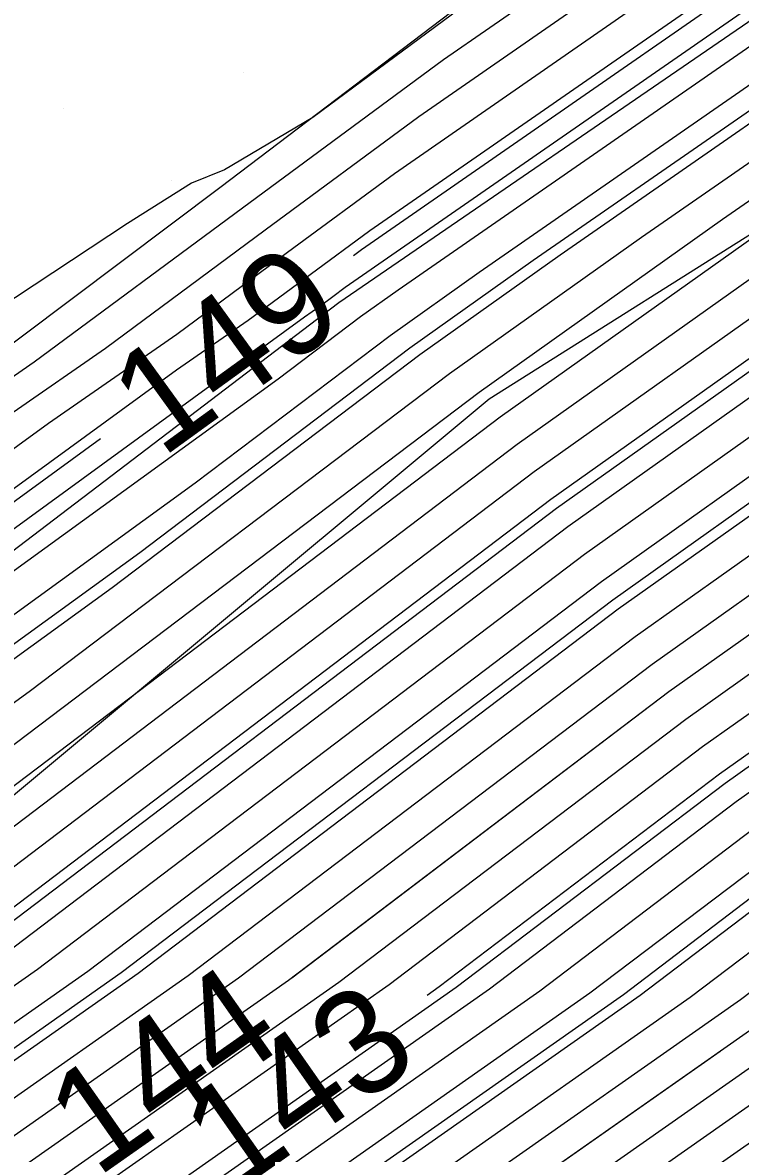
# Model space of a CAD drawing. Extents: x 2354170 to 2357230, y 866100 to 868290.
# Drawn here: x 2356033.88 to 2356047.67, y 866917.15 to 866938.86 of the extents above; entities that cross this region are included whole.
import ezdxf

# ---------------------------------------------------------------- set-up
doc = ezdxf.new("R2010")
doc.units = 0
for name, color, linetype in [('Default', 7, 'Continuous'), ('DTM Contours Major', 7, 'Continuous'), ('DTM Contours Minor', 7, 'Continuous'), ('DTM Contours Minor Text', 7, 'Continuous'), ('Exist DTM Scan Elevation Point', 7, 'Continuous'), ('Exist Roads EOP', 7, 'Continuous'), ('PH Exist DTM Breakline', 7, 'Continuous')]:
    doc.layers.add(name, color=color, linetype=linetype)

msp = doc.modelspace()

# ---------------------------------------------------------------- linework, layer by layer
at = {"layer": 'Default'}
for points in [[(2356121.205, 866963.875), (2356118.314, 866964.113), (2356110.26, 866964.466), (2356106.926, 866963.867), (2356103.802, 866962.972), (2356099.008, 866962.096), (2356095.709, 866961.21), (2356090.928, 866959.298), (2356083.709, 866956.551), (2356076.624, 866953.976), (2356070.473, 866951.262), (2356065.247, 866948.811), (2356063.218, 866948.112), (2356054.86, 866943.131), (2356053.591, 866942.264), (2356053.281, 866942.146), (2356052.908, 866941.913), (2356041.092, 866933.727), (2356040.369, 866933.214), (2356038.785, 866932.016), (2356022.767, 866920.403)], [(2356122.613, 866963.096), (2356117.654, 866963.505), (2356111.54, 866963.773), (2356106.814, 866962.923), (2356104.54, 866962.272), (2356098.103, 866961.096), (2356095.899, 866960.504), (2356088.903, 866957.705), (2356085.977, 866956.592), (2356075.992, 866952.964), (2356074.401, 866952.262), (2356066.454, 866948.535), (2356063.367, 866947.471), (2356057.343, 866943.881), (2356053.923, 866941.545), (2356053.088, 866941.228), (2356052.082, 866940.6), (2356042.649, 866934.065), (2356040.938, 866932.85), (2356037.192, 866930.017), (2356022.503, 866919.368)], [(2356094.98, 866962.482), (2356079.171, 866956.468), (2356077.888, 866956.001), (2356065.264, 866950.43), (2356063.04, 866949.448), (2356063.006, 866949.435), (2356062.972, 866949.422), (2356062.94, 866949.409), (2356062.908, 866949.397), (2356062.877, 866949.384), (2356062.846, 866949.368), (2356062.817, 866949.349), (2356054.082, 866944.359), (2356053.703, 866944.096), (2356053.32, 866943.824), (2356053.076, 866943.639), (2356053.064, 866943.631), (2356051.853, 866942.758), (2356050.593, 866941.827), (2356040.548, 866934.865), (2356039.402, 866934.021), (2356038.214, 866933.141), (2356036.834, 866932.186), (2356023.602, 866922.552)], [(2356145.415, 866955.859), (2356129.003, 866959.27), (2356128.78, 866959.345), (2356115.95, 866960.598), (2356115.056, 866960.516), (2356106.908, 866959.218), (2356098.222, 866957.799), (2356096.273, 866957.336), (2356088.406, 866954.425), (2356086.022, 866953.313), (2356076.661, 866949.949), (2356069.783, 866946.683), (2356065.737, 866945.109), (2356064.317, 866944.388), (2356063.267, 866943.782), (2356055.456, 866938.426), (2356052.129, 866936.638), (2356052.125, 866936.636), (2356052.113, 866936.629), (2356049.482, 866935.08), (2356048.871, 866934.656), (2356043.378, 866930.761), (2356030.311, 866920.852)], [(2356163.94, 866949.117), (2356163.918, 866949.131), (2356145.818, 866955.196), (2356145.044, 866955.31), (2356129.03, 866958.638), (2356128.335, 866958.873), (2356116.155, 866960.062), (2356114.776, 866959.936), (2356107.078, 866958.71), (2356098.871, 866957.369), (2356096.27, 866956.75), (2356088.61, 866953.917), (2356085.674, 866952.547), (2356076.852, 866949.377), (2356070.37, 866946.299), (2356066.557, 866944.815), (2356064.55, 866943.797), (2356063.067, 866942.94), (2356055.733, 866937.912), (2356052.603, 866936.229), (2356050.124, 866934.77), (2356048.925, 866933.938), (2356043.702, 866930.234), (2356031.275, 866920.811)], [(2356163.261, 866948.049), (2356162.764, 866948.376), (2356146.163, 866953.938), (2356144.303, 866954.212), (2356129.085, 866957.375), (2356127.445, 866957.928), (2356116.563, 866958.99), (2356114.216, 866958.777), (2356107.418, 866957.693), (2356100.169, 866956.51), (2356096.264, 866955.58), (2356089.019, 866952.9), (2356084.979, 866951.016), (2356077.235, 866948.233), (2356071.544, 866945.531), (2356068.197, 866944.228), (2356065.016, 866942.614), (2356062.665, 866941.256), (2356056.287, 866936.883), (2356053.564, 866935.419), (2356051.408, 866934.15), (2356049.034, 866932.502), (2356044.349, 866929.18), (2356033.204, 866920.728)], [(2356126.999, 866957.455), (2356116.767, 866958.454), (2356113.936, 866958.197), (2356107.587, 866957.185), (2356100.818, 866956.08), (2356096.262, 866954.995), (2356089.223, 866952.391), (2356084.631, 866950.25), (2356077.426, 866947.661), (2356072.132, 866945.147), (2356069.017, 866943.934), (2356065.249, 866942.023), (2356062.464, 866940.414), (2356056.564, 866936.368), (2356054.045, 866935.014), (2356052.05, 866933.84), (2356049.089, 866931.784), (2356044.673, 866928.653), (2356034.168, 866920.687), (2356031.687, 866918.947)], [(2356096.278, 866958.506), (2356087.997, 866955.442), (2356086.717, 866954.845), (2356076.279, 866951.094), (2356068.608, 866947.451), (2356064.096, 866945.696), (2356063.85, 866945.571), (2356063.669, 866945.466), (2356054.903, 866939.456), (2356054.439, 866939.206), (2356052.51, 866938.473), (2356049.605, 866936.662), (2356047.321, 866935.079), (2356042.647, 866931.76), (2356032.413, 866924.02)], [(2356096.276, 866957.921), (2356088.201, 866954.933), (2356086.369, 866954.079), (2356076.47, 866950.521), (2356069.195, 866947.067), (2356064.916, 866945.402), (2356064.083, 866944.98), (2356063.468, 866944.624), (2356055.18, 866938.941), (2356053.284, 866937.922), (2356052.318, 866937.555), (2356048.944, 866935.452), (2356048.84, 866935.39), (2356048.816, 866935.373), (2356043.054, 866931.289), (2356035.939, 866925.893), (2356030.82, 866922.021), (2356028.97, 866920.68), (2356014.377, 866909.494), (2356013.63, 866908.967), (2356010.885, 866907.316)], [(2356126.554, 866956.983), (2356116.971, 866957.919), (2356113.656, 866957.617), (2356107.757, 866956.677), (2356101.468, 866955.65), (2356096.259, 866954.41), (2356089.428, 866951.883), (2356084.284, 866949.484), (2356077.618, 866947.088), (2356072.719, 866944.762), (2356069.837, 866943.641), (2356065.482, 866941.432), (2356062.264, 866939.572), (2356056.84, 866935.854), (2356054.526, 866934.609), (2356052.692, 866933.53), (2356049.143, 866931.066), (2356044.997, 866928.126), (2356035.132, 866920.645), (2356032.09, 866918.512)], [(2356125.664, 866956.038), (2356117.379, 866956.847), (2356113.096, 866956.457), (2356108.097, 866955.66), (2356102.766, 866954.79), (2356096.253, 866953.24), (2356089.837, 866950.866), (2356083.589, 866947.953), (2356078, 866945.944), (2356073.893, 866943.994), (2356071.478, 866943.054), (2356065.948, 866940.249), (2356061.862, 866937.888), (2356057.394, 866934.824), (2356055.487, 866933.799), (2356053.976, 866932.91), (2356049.253, 866929.63), (2356045.645, 866927.072), (2356037.061, 866920.563), (2356032.897, 866917.643)], [(2356081.44, 866956.509), (2356077.256, 866954.989), (2356066.545, 866950.261), (2356064.041, 866949.087), (2356063.069, 866948.752), (2356056.335, 866944.739), (2356053.595, 866943.174), (2356053.484, 866943.097), (2356053.373, 866943.018), (2356053.302, 866942.964), (2356053.299, 866942.962), (2356052.946, 866942.708), (2356052.58, 866942.438), (2356040.077, 866933.772), (2356039.836, 866933.594), (2356039.585, 866933.408), (2356039.294, 866933.207), (2356022.352, 866920.871)], [(2356033.301, 866917.208), (2356038.025, 866920.522), (2356045.968, 866926.545), (2356049.307, 866928.912), (2356054.618, 866932.6), (2356055.967, 866933.394), (2356057.671, 866934.31), (2356061.661, 866937.046), (2356066.181, 866939.658), (2356072.298, 866942.76), (2356074.481, 866943.61), (2356078.191, 866945.372), (2356083.241, 866947.187), (2356090.041, 866950.358), (2356096.25, 866952.655), (2356103.415, 866954.36), (2356108.266, 866955.152), (2356112.816, 866955.877), (2356117.584, 866956.311), (2356125.219, 866955.566)], [(2356025.737, 866920.024), (2356034.006, 866926.019), (2356042.077, 866932.123), (2356045.764, 866934.741), (2356050.431, 866937.975), (2356052.703, 866939.391), (2356054.588, 866940.108), (2356062.309, 866945.382), (2356063.666, 866946.191), (2356064.787, 866946.577), (2356068.021, 866947.836), (2356076.087, 866951.666), (2356087.064, 866955.611), (2356087.792, 866955.95)], [(2356024.991, 866910.541), (2356034.108, 866916.339), (2356039.954, 866920.439), (2356046.616, 866925.491), (2356049.416, 866927.477), (2356055.903, 866931.98), (2356056.929, 866932.584), (2356058.224, 866933.281), (2356061.26, 866935.362), (2356066.647, 866938.475), (2356073.938, 866942.173), (2356075.655, 866942.842), (2356078.574, 866944.228), (2356082.546, 866945.655), (2356090.45, 866949.341), (2356096.245, 866951.485), (2356104.714, 866953.5), (2356108.606, 866954.136), (2356112.257, 866954.717), (2356117.992, 866955.239), (2356124.329, 866954.621)], [(2356024.52, 866909.55), (2356034.511, 866915.904), (2356040.918, 866920.398), (2356046.94, 866924.964), (2356049.471, 866926.759), (2356056.545, 866931.67), (2356057.409, 866932.179), (2356058.501, 866932.766), (2356061.059, 866934.52), (2356066.88, 866937.884), (2356074.758, 866941.88), (2356076.242, 866942.457), (2356078.765, 866943.655), (2356082.198, 866944.889), (2356090.655, 866948.833), (2356096.242, 866950.9), (2356105.363, 866953.07), (2356108.776, 866953.628), (2356111.977, 866954.138), (2356118.196, 866954.704), (2356123.884, 866954.148)], [(2356041.651, 866920.194), (2356041.882, 866920.356), (2356047.263, 866924.437), (2356049.525, 866926.041), (2356057.187, 866931.36), (2356057.89, 866931.774), (2356058.778, 866932.252), (2356060.858, 866933.678), (2356067.113, 866937.293), (2356075.579, 866941.586), (2356076.83, 866942.073), (2356078.957, 866943.083), (2356081.851, 866944.123), (2356090.859, 866948.324), (2356096.239, 866950.315), (2356106.012, 866952.64), (2356108.946, 866953.119), (2356111.697, 866953.558), (2356118.4, 866954.168), (2356123.439, 866953.676), (2356129.332, 866951.689), (2356132.794, 866950.969)], [(2356023.577, 866907.568), (2356035.318, 866915.035), (2356042.847, 866920.315), (2356047.587, 866923.91), (2356049.58, 866925.323), (2356057.829, 866931.05), (2356058.37, 866931.369), (2356059.055, 866931.737), (2356060.658, 866932.836), (2356067.346, 866936.702), (2356076.399, 866941.293), (2356077.417, 866941.689), (2356079.148, 866942.511), (2356081.503, 866943.358), (2356091.064, 866947.816), (2356096.236, 866949.73), (2356106.661, 866952.21), (2356109.115, 866952.611), (2356111.417, 866952.978), (2356118.604, 866953.632), (2356122.993, 866953.204)], [(2356023.106, 866906.577), (2356035.722, 866914.6), (2356043.811, 866920.274), (2356047.911, 866923.383), (2356049.634, 866924.605), (2356058.471, 866930.74), (2356058.851, 866930.964), (2356059.331, 866931.222), (2356060.457, 866931.994), (2356067.579, 866936.11), (2356077.219, 866940.999), (2356078.004, 866941.305), (2356079.339, 866941.939), (2356081.156, 866942.592), (2356091.268, 866947.307), (2356096.234, 866949.144), (2356107.311, 866951.78), (2356109.285, 866952.103), (2356111.137, 866952.398), (2356118.809, 866953.096), (2356122.548, 866952.731)], [(2356022.635, 866905.587), (2356036.125, 866914.165), (2356044.775, 866920.233), (2356048.235, 866922.856), (2356049.689, 866923.887), (2356059.113, 866930.43), (2356059.332, 866930.559), (2356059.608, 866930.708), (2356060.256, 866931.152), (2356067.812, 866935.519), (2356078.039, 866940.706), (2356078.591, 866940.921), (2356079.53, 866941.367), (2356080.808, 866941.826), (2356091.473, 866946.799), (2356096.231, 866948.559), (2356107.96, 866951.351), (2356109.455, 866951.595), (2356110.857, 866951.818), (2356119.013, 866952.56), (2356122.103, 866952.259)], [(2356021.693, 866903.605), (2356036.932, 866913.296), (2356046.704, 866920.15), (2356048.882, 866921.802), (2356049.798, 866922.451), (2356058.393, 866928.419), (2356059.984, 866929.504), (2356060.792, 866930.01), (2356068.278, 866934.336), (2356079.679, 866940.119), (2356079.766, 866940.153), (2356079.913, 866940.222), (2356080.113, 866940.294), (2356091.881, 866945.782), (2356096.225, 866947.389), (2356109.258, 866950.491), (2356109.794, 866950.578), (2356110.297, 866950.658), (2356119.421, 866951.489), (2356121.213, 866951.314)], [(2356021.222, 866902.614), (2356037.336, 866912.862), (2356047.668, 866920.109), (2356049.206, 866921.275), (2356049.853, 866921.733), (2356055.921, 866925.947), (2356059.984, 866928.718), (2356062.048, 866930.01), (2356068.512, 866933.745), (2356079.079, 866939.105), (2356080.099, 866939.69), (2356080.478, 866939.861), (2356092.086, 866945.274), (2356096.222, 866946.804), (2356109.908, 866950.061), (2356109.964, 866950.07), (2356110.017, 866950.079), (2356119.625, 866950.953), (2356120.768, 866950.841)], [(2356058.608, 866950.684), (2356057.107, 866949.715), (2356056.032, 866949.1), (2356054.579, 866948.09), (2356053.109, 866947.046), (2356052.171, 866946.336), (2356052.126, 866946.306), (2356047.481, 866942.957), (2356042.643, 866939.386), (2356042.43, 866939.238), (2356039.451, 866937.041), (2356037.755, 866936.033), (2356037.123, 866935.776), (2356035.893, 866935.003), (2356033.021, 866933.107)], [(2356059.668, 866950.355), (2356058.534, 866949.623), (2356055.544, 866947.915), (2356054.36, 866947.092), (2356053.161, 866946.24), (2356052.397, 866945.662), (2356052.361, 866945.637), (2356048.574, 866942.907), (2356044.631, 866939.996), (2356041.96, 866938.145), (2356038.103, 866935.301), (2356034.1, 866932.339), (2356029.456, 866929.125)], [(2356061.515, 866950.441), (2356060.727, 866950.026), (2356059.962, 866949.532), (2356055.057, 866946.73), (2356054.141, 866946.093), (2356053.214, 866945.435), (2356052.623, 866944.987), (2356052.595, 866944.968), (2356049.667, 866942.857), (2356046.618, 866940.607), (2356041.489, 866937.052), (2356038.536, 866934.874), (2356035.471, 866932.606), (2356031.915, 866930.146)], [(2356062.617, 866950.093), (2356062.196, 866949.912), (2356061.787, 866949.697), (2356061.389, 866949.44), (2356054.569, 866945.544), (2356053.922, 866945.095), (2356053.267, 866944.629), (2356052.85, 866944.313), (2356052.83, 866944.3), (2356050.76, 866942.808), (2356048.605, 866941.217), (2356041.019, 866935.959), (2356038.969, 866934.447), (2356036.842, 866932.874), (2356034.375, 866931.166), (2356024.852, 866924.233)], [(2356020.279, 866900.632), (2356038.143, 866911.992), (2356049.597, 866920.026), (2356049.854, 866920.221), (2356049.962, 866920.297), (2356050.975, 866921.001), (2356059.984, 866927.145), (2356064.56, 866930.01), (2356068.978, 866932.563), (2356076.2, 866936.226), (2356080.466, 866938.672), (2356082.05, 866939.387), (2356092.495, 866944.257), (2356096.217, 866945.634), (2356108.674, 866948.598), (2356109.923, 866948.835), (2356119.852, 866949.847)], [(2356021.872, 866900.954), (2356038.546, 866911.558), (2356048.544, 866918.57), (2356049.968, 866919.564), (2356050.188, 866919.689), (2356050.674, 866920.01), (2356059.984, 866926.359), (2356065.816, 866930.01), (2356069.211, 866931.971), (2356074.76, 866934.786), (2356080.65, 866938.163), (2356082.836, 866939.149), (2356092.699, 866943.749), (2356096.214, 866945.049), (2356107.977, 866947.848), (2356109.891, 866948.21), (2356119.299, 866949.17), (2356120.571, 866949.04)], [(2356025.941, 866902.861), (2356026.957, 866903.496), (2356038.95, 866911.123), (2356046.14, 866916.166), (2356049.942, 866918.821), (2356050.529, 866919.153), (2356051.827, 866920.01), (2356059.984, 866925.573), (2356067.073, 866930.01), (2356069.444, 866931.38), (2356073.32, 866933.346), (2356080.833, 866937.654), (2356083.623, 866938.912), (2356092.904, 866943.24), (2356096.211, 866944.464), (2356107.28, 866947.098), (2356109.858, 866947.585), (2356113.966, 866948.004)], [(2355996.249, 866891.115), (2356000.035, 866893.409), (2356003.156, 866896.068), (2356007.384, 866899.257), (2356016.84, 866904.988), (2356025.462, 866911.532), (2356033.704, 866916.773), (2356038.989, 866920.48), (2356046.292, 866926.018), (2356049.362, 866928.194), (2356055.261, 866932.29), (2356056.448, 866932.989), (2356057.947, 866933.795), (2356061.461, 866936.204), (2356066.414, 866939.067), (2356073.118, 866942.467), (2356075.068, 866943.226), (2356078.383, 866944.8), (2356079.911, 866945.349)], [(2356062.364, 866941.754), (2356056.01, 866937.397), (2356053.084, 866935.824), (2356050.766, 866934.46), (2356048.98, 866933.22), (2356044.026, 866929.707), (2356032.239, 866920.769), (2356030.88, 866919.816), (2356028.76, 866918.468), (2356014.948, 866907.984), (2356001.136, 866899.614), (2356000, 866898.93), (2355989.406, 866892.259), (2355985.321, 866889.311), (2355983.27, 866886.478), (2355980.648, 866884.642)], [(2355973.103, 866883.841), (2355978.784, 866887.925), (2355979.615, 866888.476), (2355980.24, 866888.886), (2355980.713, 866889.206), (2355981.095, 866889.471), (2355984.87, 866892.018), (2355996.864, 866900.672), (2355998.587, 866901.757), (2356002.597, 866904.169), (2356018.416, 866915.324), (2356024.12, 866919.696), (2356035.599, 866928.018), (2356041.508, 866932.487), (2356044.207, 866934.403), (2356051.256, 866939.288), (2356052.896, 866940.31), (2356054.256, 866940.827), (2356054.883, 866941.255)], [(2356061.509, 866938.35), (2356057.117, 866935.339), (2356055.006, 866934.204), (2356053.334, 866933.22), (2356049.198, 866930.348), (2356045.321, 866927.599), (2356036.096, 866920.604), (2356032.494, 866918.077), (2356026.875, 866914.504), (2356016.029, 866906.272), (2356004.134, 866899.063), (2356001.781, 866897.288), (2356000.044, 866895.809), (2355988.131, 866888.591), (2355987.392, 866888.025), (2355985.039, 866884.773), (2355980.468, 866881.573), (2355979.906, 866881.146)], [(2355974.488, 866869.712), (2355974.905, 866870.008), (2355980.15, 866873.994), (2355989.46, 866880.513), (2355989.709, 866880.857), (2355994.132, 866884.246), (2356000.013, 866887.81), (2356006.365, 866893.221), (2356014.968, 866899.71), (2356018.732, 866901.991), (2356022.164, 866904.596), (2356036.529, 866913.731), (2356045.74, 866920.191), (2356048.559, 866922.329), (2356049.744, 866923.169), (2356055.96, 866927.485)], [(2355965.738, 866861.386), (2355966.443, 866861.903), (2355967.04, 866862.358), (2355977.802, 866870.008), (2355980.055, 866871.72), (2355985.522, 866875.549), (2355989.77, 866878.471), (2355992.104, 866880.009), (2355995.932, 866882.943), (2356000.004, 866885.41), (2356007.74, 866892), (2356018.219, 866899.904), (2356019.543, 866900.707), (2356020.751, 866901.623), (2356037.739, 866912.427), (2356047.275, 866919.115)]]:
    msp.add_lwpolyline(points, dxfattribs=at)
at = {"layer": 'DTM Contours Major'}
for points in [[(2356059.668, 866950.355), (2356058.534, 866949.623), (2356055.544, 866947.915), (2356054.36, 866947.092), (2356053.161, 866946.24), (2356052.397, 866945.662), (2356052.361, 866945.637), (2356048.574, 866942.907), (2356044.631, 866939.996), (2356041.96, 866938.145), (2356038.103, 866935.301), (2356034.1, 866932.339), (2356029.456, 866929.125)], [(2356061.58, 866938.634), (2356057.025, 866935.511), (2356054.846, 866934.339), (2356053.12, 866933.324), (2356049.18, 866930.587), (2356045.213, 866927.775), (2356035.775, 866920.618), (2356032.359, 866918.222), (2356027.032, 866914.835), (2356015.939, 866906.415), (2356003.772, 866899.041), (2356001.628, 866897.424), (2356000.045, 866896.075), (2355987.931, 866888.736), (2355987.315, 866888.264), (2355984.891, 866884.915), (2355980.478, 866881.825), (2355979.976, 866881.443)]]:
    msp.add_lwpolyline(points, dxfattribs=at)
at = {"layer": 'DTM Contours Minor'}
for points in [[(2356123.552, 866962.576), (2356117.214, 866963.1), (2356112.393, 866963.31), (2356106.739, 866962.294), (2356105.031, 866961.806), (2356097.499, 866960.429), (2356096.026, 866960.033), (2356087.552, 866956.644), (2356087.489, 866956.62), (2356087.007, 866956.445), (2356075.832, 866952.429), (2356067.238, 866948.348), (2356067.16, 866948.317), (2356063.467, 866947.044), (2356058.998, 866944.382), (2356054.145, 866941.066), (2356052.96, 866940.616), (2356051.532, 866939.725), (2356043.687, 866934.291), (2356041.318, 866932.608), (2356036.13, 866928.684), (2356023.581, 866919.587)], [(2356094.304, 866961.952), (2356079.928, 866956.481), (2356077.677, 866955.664), (2356063.926, 866949.595), (2356063.237, 866949.271), (2356062.969, 866949.179), (2356061.115, 866948.074), (2356053.919, 866943.964), (2356053.63, 866943.763), (2356053.338, 866943.555), (2356053.151, 866943.414), (2356053.142, 866943.408), (2356052.218, 866942.741), (2356051.255, 866942.031), (2356040.391, 866934.501), (2356040.235, 866934.386)], [(2356163.487, 866948.405), (2356163.148, 866948.628), (2356146.048, 866954.358), (2356144.55, 866954.578), (2356129.067, 866957.796), (2356127.741, 866958.243), (2356116.427, 866959.347), (2356114.402, 866959.163), (2356107.304, 866958.032), (2356099.736, 866956.796), (2356096.266, 866955.97), (2356088.883, 866953.239), (2356085.211, 866951.526), (2356077.107, 866948.614), (2356071.153, 866945.787), (2356067.65, 866944.424), (2356064.86, 866943.009), (2356062.799, 866941.817), (2356056.102, 866937.226), (2356053.244, 866935.689), (2356050.98, 866934.357), (2356048.998, 866932.98), (2356044.134, 866929.532), (2356032.561, 866920.756)], [(2356096.276, 866957.921), (2356088.201, 866954.933), (2356086.369, 866954.079), (2356076.47, 866950.521), (2356069.195, 866947.067), (2356064.916, 866945.402), (2356064.083, 866944.98), (2356063.468, 866944.624), (2356055.18, 866938.941), (2356053.284, 866937.922), (2356052.318, 866937.555), (2356048.944, 866935.452), (2356048.84, 866935.39), (2356048.816, 866935.373), (2356043.054, 866931.289), (2356035.939, 866925.893), (2356030.82, 866922.021)], [(2356039.047, 866920.524), (2356046.292, 866926.018), (2356049.362, 866928.194), (2356055.261, 866932.29), (2356056.448, 866932.989), (2356057.947, 866933.795), (2356061.461, 866936.204), (2356066.414, 866939.067), (2356073.118, 866942.467), (2356075.068, 866943.226), (2356078.383, 866944.8), (2356082.894, 866946.421), (2356090.246, 866949.849), (2356096.248, 866952.07), (2356104.065, 866953.93), (2356108.436, 866954.644), (2356112.536, 866955.297), (2356117.788, 866955.775), (2356124.774, 866955.093)], [(2356025.871, 866907.184), (2356036.394, 866913.876), (2356045.418, 866920.205), (2356048.451, 866922.505), (2356049.725, 866923.408), (2356059.541, 866930.224), (2356059.652, 866930.289), (2356059.793, 866930.365), (2356060.122, 866930.591), (2356067.968, 866935.125), (2356078.586, 866940.51), (2356078.983, 866940.665), (2356079.658, 866940.985), (2356080.577, 866941.315), (2356091.609, 866946.46), (2356096.229, 866948.169), (2356108.393, 866951.064), (2356109.568, 866951.256), (2356110.671, 866951.432), (2356119.149, 866952.203), (2356121.806, 866951.944)], [(2356020.751, 866901.623), (2356037.739, 866912.427), (2356048.633, 866920.067), (2356049.53, 866920.748), (2356049.907, 866921.015), (2356053.448, 866923.474), (2356059.984, 866927.931), (2356063.304, 866930.01), (2356068.745, 866933.154), (2356077.639, 866937.665), (2356080.283, 866939.181), (2356081.264, 866939.624), (2356092.29, 866944.765), (2356096.219, 866946.219), (2356109.37, 866949.349), (2356109.956, 866949.459), (2356115.356, 866950.01), (2356119.829, 866950.417), (2356120.323, 866950.369), (2356129.523, 866947.266), (2356133.085, 866946.526)], [(2356023.892, 866908.229), (2356035.049, 866915.325), (2356042.204, 866920.343), (2356047.371, 866924.261), (2356049.543, 866925.801), (2356057.401, 866931.257), (2356058.05, 866931.639), (2356058.87, 866932.08), (2356060.791, 866933.397), (2356060.999, 866933.517)], [(2356035.376, 866930.868), (2356023.185, 866921.992)]]:
    msp.add_lwpolyline(points, dxfattribs=at)
at = {"layer": 'Exist DTM Scan Elevation Point'}
for p, q in [((2356038.121, 866937.907), (2356038.121, 866937.907)), ((2356034.657, 866937.202), (2356034.657, 866937.202)), ((2356036.742, 866935.822), (2356036.742, 866935.822))]:
    msp.add_line(p, q, dxfattribs=at)
at = {"layer": 'Exist Roads EOP'}
msp.add_lwpolyline([(2356052.025, 866946.594), (2356047.245, 866942.967), (2356042.471, 866939.333), (2356037.691, 866935.706), (2356032.893, 866932.104)], dxfattribs=at)
at = {"layer": 'PH Exist DTM Breakline'}
for points in [[(2356384.294, 866842.9), (2356351.849, 866858.112), (2356314.144, 866877.054), (2356277.592, 866895.099), (2356247.669, 866910.694), (2356210.698, 866929.114), (2356175.042, 866947.21), (2356155.235, 866956.847), (2356144.425, 866960.035), (2356133.782, 866962.527), (2356119.237, 866964.963), (2356107.195, 866966.126), (2356101.65, 866965.014), (2356095.299, 866962.733), (2356078.168, 866956.449), (2356062.931, 866949.341), (2356053.395, 866942.688), (2356039.952, 866933.48), (2356021.008, 866919.065)], [(2355986.928, 866889.463), (2356000.056, 866898.819), (2356014.177, 866909.205), (2356029.902, 866920.869), (2356042.841, 866931.636), (2356048.814, 866935.403), (2356052.124, 866936.633), (2356054.813, 866939.622), (2356063.753, 866945.818), (2356067.218, 866948.36), (2356075.771, 866952.611), (2356087.523, 866956.621), (2356096.281, 866959.084), (2356106.514, 866960.399), (2356115.573, 866961.588), (2356128.99, 866959.568), (2356145.572, 866956.092), (2356163.972, 866949.167)]]:
    msp.add_lwpolyline(points, dxfattribs=at)

# ---------------------------------------------------------------- texts
at = {"layer": 'Default'}
msp.add_text('143', height=2, rotation=35.0458, dxfattribs=at).set_placement((2356037.906, 866916.346))
at = {"layer": 'DTM Contours Minor Text'}
for s, rotation, p in [('149', 35.9044, (2356036.547, 866930.486)), ('144', 35.0717, (2356035.305, 866916.673))]:
    msp.add_text(s, height=2, rotation=rotation, dxfattribs=at).set_placement(p)

doc.saveas('drawing.dxf')
